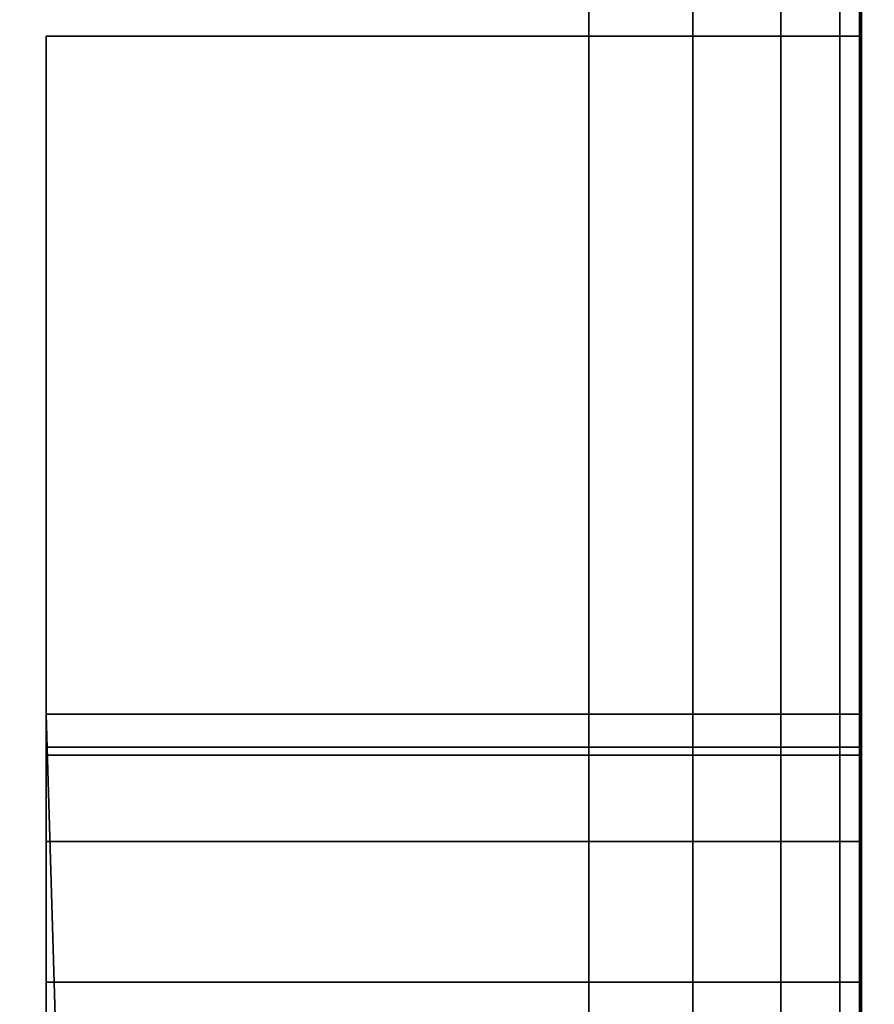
# Model space of a CAD drawing. Header units: millimetres. Extents: x -488 to 6688, y -115 to 115.
# Tile 448 of 656: x 329.1 to 332.25, y -4.42 to -0.79. Entities that reach past the tile are written whole.
import ezdxf

# ---------------------------------------------------------------- set-up
doc = ezdxf.new("R2010")
doc.units = ezdxf.units.MM
doc.layers.add('151', color=7, linetype='Continuous', true_color=0xffffff)

# ---------------------------------------------------------------- blocks, each defined once
blk = doc.blocks.new('UG_SURFACE_001')
at = {"layer": '151', "color": 252, "linetype": 'Continuous', "lineweight": 35}
for points in [[(487.5, -15, 2194.2501), (487.5, 115, 2194.2501), (-487.5, 115, 2194.2501), (-487.5, -15, 2194.2501)], [(-337.5, -15, 2044.25), (-337.5, 115, 2044.25), (337.5, 115, 2044.25), (337.5, -15, 2044.25)]]:
    blk.add_3dface(points, dxfattribs=at)
blk = doc.blocks.new('UG_SURFACE_036')
at = {"layer": '151', "color": 252, "linetype": 'Continuous', "lineweight": 35}
for points in [[(329.2, -0.8492, 1745.41), (332.2, -0.8492, 1745.41), (332.2, -3.3492, 1744.5), (329.2, -3.3492, 1744.5)], [(329.2, -0.8492, 1758.25), (332.2, -0.8492, 1758.25), (332.2, -0.8492, 1745.41), (329.2, -0.8492, 1745.41)], [(329.2, -16.8492, 1758.25), (332.2, -16.8492, 1758.25), (332.2, -0.8492, 1758.25), (329.2, -0.8492, 1758.25)], [(329.2, -0.8492, 1765.25), (332.2, -0.8492, 1765.25), (332.2, -16.8492, 1765.25), (329.2, -16.8492, 1765.25)], [(329.2, -0.8492, 1778.09), (332.2, -0.8492, 1778.09), (332.2, -0.8492, 1765.25), (329.2, -0.8492, 1765.25)], [(329.2, -3.3492, 1779), (332.2, -3.3492, 1779), (332.2, -0.8492, 1778.09), (329.2, -0.8492, 1778.09)], [(329.2, -0.8492, 1778.09), (329.2, -3.3492, 1773), (329.2, -3.471, 1773.6123)], [(329.2, -0.8492, 1765.25), (329.2, -3.8178, 1771.8687), (329.2, -3.471, 1772.3877)], [(329.2, -3.471, 1772.3877), (329.2, -3.3492, 1773), (329.2, -0.8492, 1778.09), (329.2, -0.8492, 1765.25)], [(329.2, -0.8492, 1758.25), (329.2, -0.8492, 1745.41), (329.2, -3.3492, 1750.5), (329.2, -3.471, 1751.1122)], [(329.2, -0.8492, 1745.41), (329.2, -3.8178, 1749.3688), (329.2, -3.471, 1749.8878)], [(329.2, -3.471, 1773.6123), (329.2, -3.8178, 1774.1313), (329.2, -0.8492, 1778.09)], [(329.2, -3.471, 1749.8878), (329.2, -3.3492, 1750.5), (329.2, -0.8492, 1745.41)], [(329.2, -0.8492, 1765.25), (329.2, -4.3368, 1771.5219), (329.2, -3.8178, 1771.8687)], [(329.2, -0.8492, 1758.25), (329.2, -3.8178, 1751.6313), (329.2, -4.3368, 1751.978)], [(329.2, -0.8492, 1745.41), (329.2, -3.3492, 1744.5), (329.2, -4.3368, 1749.022), (329.2, -3.8178, 1749.3688)], [(329.2, -3.8178, 1774.1313), (329.2, -4.3368, 1774.4781), (329.2, -3.3492, 1779), (329.2, -0.8492, 1778.09)], [(329.2, -14.7251, 1771.4002), (329.2, -4.9491, 1771.4002), (329.2, -0.8492, 1765.25), (329.2, -16.8492, 1765.25)], [(329.2, -3.471, 1751.1122), (329.2, -3.8178, 1751.6313), (329.2, -0.8492, 1758.25)], [(329.2, -4.9491, 1771.4002), (329.2, -4.3368, 1771.5219), (329.2, -0.8492, 1765.25)], [(329.2, -16.8492, 1758.25), (329.2, -0.8492, 1758.25), (329.2, -4.3368, 1751.978), (329.2, -4.9491, 1752.0999)], [(332.2, -0.8492, 1745.41), (332.2, -3.3492, 1750.5), (332.2, -3.471, 1749.8878)], [(332.2, -0.8492, 1758.25), (332.2, -3.8178, 1751.6313), (332.2, -3.471, 1751.1122)], [(332.2, -3.471, 1751.1122), (332.2, -3.3492, 1750.5), (332.2, -0.8492, 1745.41), (332.2, -0.8492, 1758.25)], [(332.2, -14.7251, 1752.0999), (332.2, -4.9491, 1752.0999), (332.2, -0.8492, 1758.25), (332.2, -16.8492, 1758.25)], [(332.2, -3.471, 1749.8878), (332.2, -3.8178, 1749.3688), (332.2, -0.8492, 1745.41)], [(332.2, -4.9491, 1752.0999), (332.2, -4.3368, 1751.978), (332.2, -0.8492, 1758.25)], [(332.2, -0.8492, 1758.25), (332.2, -4.3368, 1751.978), (332.2, -3.8178, 1751.6313)], [(332.2, -0.8492, 1765.25), (332.2, -0.8492, 1778.09), (332.2, -3.3492, 1773), (332.2, -3.471, 1772.3877)], [(332.2, -0.8492, 1778.09), (332.2, -3.8178, 1774.1313), (332.2, -3.471, 1773.6123)], [(332.2, -0.8492, 1765.25), (332.2, -3.8178, 1771.8687), (332.2, -4.3368, 1771.5219)], [(332.2, -3.471, 1773.6123), (332.2, -3.3492, 1773), (332.2, -0.8492, 1778.09)], [(332.2, -3.8178, 1749.3688), (332.2, -4.3368, 1749.022), (332.2, -3.3492, 1744.5), (332.2, -0.8492, 1745.41)], [(332.2, -3.471, 1772.3877), (332.2, -3.8178, 1771.8687), (332.2, -0.8492, 1765.25)], [(332.2, -0.8492, 1778.09), (332.2, -3.3492, 1779), (332.2, -4.3368, 1774.4781), (332.2, -3.8178, 1774.1313)], [(332.2, -16.8492, 1765.25), (332.2, -0.8492, 1765.25), (332.2, -4.3368, 1771.5219), (332.2, -4.9491, 1771.4002)], [(329.2, -3.3492, 1744.5), (332.2, -3.3492, 1744.5), (332.2, -27.5008, 1744.5), (329.916, -27.3903, 1744.5)], [(329.916, -27.3903, 1744.5), (329.2, -27.5008, 1744.5), (329.2, -3.3492, 1744.5)], [(329.2, -3.3492, 1779), (329.2, -27.5008, 1779), (329.916, -27.3903, 1779)], [(329.916, -27.3903, 1779), (332.2, -27.5008, 1779), (332.2, -3.3492, 1779), (329.2, -3.3492, 1779)], [(329.2, -14.7251, 1748.9002), (329.2, -4.9491, 1748.9002), (329.2, -3.3492, 1744.5), (329.2, -27.5008, 1744.5)], [(329.2, -4.9491, 1748.9002), (329.2, -4.3368, 1749.022), (329.2, -3.3492, 1744.5)], [(329.2, -4.3368, 1774.4781), (329.2, -4.9491, 1774.5998), (329.2, -3.3492, 1779)], [(329.2, -27.5008, 1779), (329.2, -3.3492, 1779), (329.2, -4.9491, 1774.5998), (329.2, -14.7251, 1774.5998)], [(329.2, -3.3492, 1773), (332.2, -3.3492, 1773), (332.2, -3.471, 1773.6123), (329.2, -3.471, 1773.6123)], [(329.2, -3.471, 1772.3877), (332.2, -3.471, 1772.3877), (332.2, -3.3492, 1773), (329.2, -3.3492, 1773)], [(329.2, -3.3492, 1750.5), (332.2, -3.3492, 1750.5), (332.2, -3.471, 1751.1122), (329.2, -3.471, 1751.1122)], [(329.2, -3.471, 1749.8878), (332.2, -3.471, 1749.8878), (332.2, -3.3492, 1750.5), (329.2, -3.3492, 1750.5)], [(332.2, -14.7251, 1774.5998), (332.2, -4.9491, 1774.5998), (332.2, -3.3492, 1779), (332.2, -27.5008, 1779)], [(332.2, -27.5008, 1744.5), (332.2, -3.3492, 1744.5), (332.2, -4.9491, 1748.9002), (332.2, -14.7251, 1748.9002)], [(332.2, -4.9491, 1774.5998), (332.2, -4.3368, 1774.4781), (332.2, -3.3492, 1779)], [(332.2, -4.3368, 1749.022), (332.2, -4.9491, 1748.9002), (332.2, -3.3492, 1744.5)], [(329.2, -3.471, 1773.6123), (332.2, -3.471, 1773.6123), (332.2, -3.8178, 1774.1313), (329.2, -3.8178, 1774.1313)], [(329.2, -3.8178, 1771.8687), (332.2, -3.8178, 1771.8687), (332.2, -3.471, 1772.3877), (329.2, -3.471, 1772.3877)], [(329.2, -3.471, 1751.1122), (332.2, -3.471, 1751.1122), (332.2, -3.8178, 1751.6313), (329.2, -3.8178, 1751.6313)], [(329.2, -3.8178, 1749.3688), (332.2, -3.8178, 1749.3688), (332.2, -3.471, 1749.8878), (329.2, -3.471, 1749.8878)], [(329.2, -3.8178, 1774.1313), (332.2, -3.8178, 1774.1313), (332.2, -4.3368, 1774.4781), (329.2, -4.3368, 1774.4781)], [(329.2, -4.3368, 1771.5219), (332.2, -4.3368, 1771.5219), (332.2, -3.8178, 1771.8687), (329.2, -3.8178, 1771.8687)], [(329.2, -3.8178, 1751.6313), (332.2, -3.8178, 1751.6313), (332.2, -4.3368, 1751.978), (329.2, -4.3368, 1751.978)], [(329.2, -4.3368, 1749.022), (332.2, -4.3368, 1749.022), (332.2, -3.8178, 1749.3688), (329.2, -3.8178, 1749.3688)], [(329.2, -4.3368, 1774.4781), (332.2, -4.3368, 1774.4781), (332.2, -4.9491, 1774.5998), (329.2, -4.9491, 1774.5998)], [(329.2, -4.9491, 1771.4002), (332.2, -4.9491, 1771.4002), (332.2, -4.3368, 1771.5219), (329.2, -4.3368, 1771.5219)], [(329.2, -4.3368, 1751.978), (332.2, -4.3368, 1751.978), (332.2, -4.9491, 1752.0999), (329.2, -4.9491, 1752.0999)], [(329.2, -4.9491, 1748.9002), (332.2, -4.9491, 1748.9002), (332.2, -4.3368, 1749.022), (329.2, -4.3368, 1749.022)]]:
    blk.add_3dface(points, dxfattribs=at)
blk = doc.blocks.new('UG_SURFACE_040')
at = {"layer": '151', "color": 252, "linetype": 'Continuous', "lineweight": 35}
for points in [[(329.2, -0.8492, 1495.41), (332.2, -0.8492, 1495.41), (332.2, -3.3492, 1494.5), (329.2, -3.3492, 1494.5)], [(329.2, -0.8492, 1508.25), (332.2, -0.8492, 1508.25), (332.2, -0.8492, 1495.41), (329.2, -0.8492, 1495.41)], [(329.2, -16.8492, 1508.25), (332.2, -16.8492, 1508.25), (332.2, -0.8492, 1508.25), (329.2, -0.8492, 1508.25)], [(329.2, -0.8492, 1515.25), (332.2, -0.8492, 1515.25), (332.2, -16.8492, 1515.25), (329.2, -16.8492, 1515.25)], [(329.2, -0.8492, 1528.09), (332.2, -0.8492, 1528.09), (332.2, -0.8492, 1515.25), (329.2, -0.8492, 1515.25)], [(329.2, -3.3492, 1529), (332.2, -3.3492, 1529), (332.2, -0.8492, 1528.09), (329.2, -0.8492, 1528.09)], [(329.2, -0.8492, 1528.09), (329.2, -3.3492, 1523), (329.2, -3.471, 1523.6123)], [(329.2, -0.8492, 1515.25), (329.2, -3.8178, 1521.8687), (329.2, -3.471, 1522.3877)], [(329.2, -3.471, 1522.3877), (329.2, -3.3492, 1523), (329.2, -0.8492, 1528.09), (329.2, -0.8492, 1515.25)], [(329.2, -0.8492, 1508.25), (329.2, -0.8492, 1495.41), (329.2, -3.3492, 1500.5), (329.2, -3.471, 1501.1122)], [(329.2, -0.8492, 1495.41), (329.2, -3.8178, 1499.3688), (329.2, -3.471, 1499.8878)], [(329.2, -3.471, 1523.6123), (329.2, -3.8178, 1524.1313), (329.2, -0.8492, 1528.09)], [(329.2, -3.471, 1499.8878), (329.2, -3.3492, 1500.5), (329.2, -0.8492, 1495.41)], [(329.2, -0.8492, 1515.25), (329.2, -4.3368, 1521.5219), (329.2, -3.8178, 1521.8687)], [(329.2, -0.8492, 1508.25), (329.2, -3.8178, 1501.6313), (329.2, -4.3368, 1501.978)], [(329.2, -0.8492, 1495.41), (329.2, -3.3492, 1494.5), (329.2, -4.3368, 1499.022), (329.2, -3.8178, 1499.3688)], [(329.2, -3.8178, 1524.1313), (329.2, -4.3368, 1524.4781), (329.2, -3.3492, 1529), (329.2, -0.8492, 1528.09)], [(329.2, -14.7251, 1521.4002), (329.2, -4.9491, 1521.4002), (329.2, -0.8492, 1515.25), (329.2, -16.8492, 1515.25)], [(329.2, -3.471, 1501.1122), (329.2, -3.8178, 1501.6313), (329.2, -0.8492, 1508.25)], [(329.2, -4.9491, 1521.4002), (329.2, -4.3368, 1521.5219), (329.2, -0.8492, 1515.25)], [(329.2, -16.8492, 1508.25), (329.2, -0.8492, 1508.25), (329.2, -4.3368, 1501.978), (329.2, -4.9491, 1502.0999)], [(332.2, -0.8492, 1495.41), (332.2, -3.3492, 1500.5), (332.2, -3.471, 1499.8878)], [(332.2, -0.8492, 1508.25), (332.2, -3.8178, 1501.6313), (332.2, -3.471, 1501.1122)], [(332.2, -3.471, 1501.1122), (332.2, -3.3492, 1500.5), (332.2, -0.8492, 1495.41), (332.2, -0.8492, 1508.25)], [(332.2, -14.7251, 1502.0999), (332.2, -4.9491, 1502.0999), (332.2, -0.8492, 1508.25), (332.2, -16.8492, 1508.25)], [(332.2, -3.471, 1499.8878), (332.2, -3.8178, 1499.3688), (332.2, -0.8492, 1495.41)], [(332.2, -4.9491, 1502.0999), (332.2, -4.3368, 1501.978), (332.2, -0.8492, 1508.25)], [(332.2, -0.8492, 1508.25), (332.2, -4.3368, 1501.978), (332.2, -3.8178, 1501.6313)], [(332.2, -0.8492, 1515.25), (332.2, -0.8492, 1528.09), (332.2, -3.3492, 1523), (332.2, -3.471, 1522.3877)], [(332.2, -0.8492, 1528.09), (332.2, -3.8178, 1524.1313), (332.2, -3.471, 1523.6123)], [(332.2, -0.8492, 1515.25), (332.2, -3.8178, 1521.8687), (332.2, -4.3368, 1521.5219)], [(332.2, -3.471, 1523.6123), (332.2, -3.3492, 1523), (332.2, -0.8492, 1528.09)], [(332.2, -3.8178, 1499.3688), (332.2, -4.3368, 1499.022), (332.2, -3.3492, 1494.5), (332.2, -0.8492, 1495.41)], [(332.2, -3.471, 1522.3877), (332.2, -3.8178, 1521.8687), (332.2, -0.8492, 1515.25)], [(332.2, -0.8492, 1528.09), (332.2, -3.3492, 1529), (332.2, -4.3368, 1524.4781), (332.2, -3.8178, 1524.1313)], [(332.2, -16.8492, 1515.25), (332.2, -0.8492, 1515.25), (332.2, -4.3368, 1521.5219), (332.2, -4.9491, 1521.4002)], [(329.2, -3.3492, 1494.5), (332.2, -3.3492, 1494.5), (332.2, -27.5008, 1494.5), (329.916, -27.3903, 1494.5)], [(329.916, -27.3903, 1494.5), (329.2, -27.5008, 1494.5), (329.2, -3.3492, 1494.5)], [(329.2, -3.3492, 1529), (329.2, -27.5008, 1529), (329.916, -27.3903, 1529)], [(329.916, -27.3903, 1529), (332.2, -27.5008, 1529), (332.2, -3.3492, 1529), (329.2, -3.3492, 1529)], [(329.2, -14.7251, 1498.9002), (329.2, -4.9491, 1498.9002), (329.2, -3.3492, 1494.5), (329.2, -27.5008, 1494.5)], [(329.2, -4.9491, 1498.9002), (329.2, -4.3368, 1499.022), (329.2, -3.3492, 1494.5)], [(329.2, -4.3368, 1524.4781), (329.2, -4.9491, 1524.5998), (329.2, -3.3492, 1529)], [(329.2, -27.5008, 1529), (329.2, -3.3492, 1529), (329.2, -4.9491, 1524.5998), (329.2, -14.7251, 1524.5998)], [(329.2, -3.3492, 1523), (332.2, -3.3492, 1523), (332.2, -3.471, 1523.6123), (329.2, -3.471, 1523.6123)], [(329.2, -3.471, 1522.3877), (332.2, -3.471, 1522.3877), (332.2, -3.3492, 1523), (329.2, -3.3492, 1523)], [(329.2, -3.3492, 1500.5), (332.2, -3.3492, 1500.5), (332.2, -3.471, 1501.1122), (329.2, -3.471, 1501.1122)], [(329.2, -3.471, 1499.8878), (332.2, -3.471, 1499.8878), (332.2, -3.3492, 1500.5), (329.2, -3.3492, 1500.5)], [(332.2, -14.7251, 1524.5998), (332.2, -4.9491, 1524.5998), (332.2, -3.3492, 1529), (332.2, -27.5008, 1529)], [(332.2, -27.5008, 1494.5), (332.2, -3.3492, 1494.5), (332.2, -4.9491, 1498.9002), (332.2, -14.7251, 1498.9002)], [(332.2, -4.9491, 1524.5998), (332.2, -4.3368, 1524.4781), (332.2, -3.3492, 1529)], [(332.2, -4.3368, 1499.022), (332.2, -4.9491, 1498.9002), (332.2, -3.3492, 1494.5)], [(329.2, -3.471, 1523.6123), (332.2, -3.471, 1523.6123), (332.2, -3.8178, 1524.1313), (329.2, -3.8178, 1524.1313)], [(329.2, -3.8178, 1521.8687), (332.2, -3.8178, 1521.8687), (332.2, -3.471, 1522.3877), (329.2, -3.471, 1522.3877)], [(329.2, -3.471, 1501.1122), (332.2, -3.471, 1501.1122), (332.2, -3.8178, 1501.6313), (329.2, -3.8178, 1501.6313)], [(329.2, -3.8178, 1499.3688), (332.2, -3.8178, 1499.3688), (332.2, -3.471, 1499.8878), (329.2, -3.471, 1499.8878)], [(329.2, -3.8178, 1524.1313), (332.2, -3.8178, 1524.1313), (332.2, -4.3368, 1524.4781), (329.2, -4.3368, 1524.4781)], [(329.2, -4.3368, 1521.5219), (332.2, -4.3368, 1521.5219), (332.2, -3.8178, 1521.8687), (329.2, -3.8178, 1521.8687)], [(329.2, -3.8178, 1501.6313), (332.2, -3.8178, 1501.6313), (332.2, -4.3368, 1501.978), (329.2, -4.3368, 1501.978)], [(329.2, -4.3368, 1499.022), (332.2, -4.3368, 1499.022), (332.2, -3.8178, 1499.3688), (329.2, -3.8178, 1499.3688)], [(329.2, -4.3368, 1524.4781), (332.2, -4.3368, 1524.4781), (332.2, -4.9491, 1524.5998), (329.2, -4.9491, 1524.5998)], [(329.2, -4.9491, 1521.4002), (332.2, -4.9491, 1521.4002), (332.2, -4.3368, 1521.5219), (329.2, -4.3368, 1521.5219)], [(329.2, -4.3368, 1501.978), (332.2, -4.3368, 1501.978), (332.2, -4.9491, 1502.0999), (329.2, -4.9491, 1502.0999)], [(329.2, -4.9491, 1498.9002), (332.2, -4.9491, 1498.9002), (332.2, -4.3368, 1499.022), (329.2, -4.3368, 1499.022)]]:
    blk.add_3dface(points, dxfattribs=at)
blk = doc.blocks.new('UG_SURFACE_043')
at = {"layer": '151', "color": 252, "linetype": 'Continuous', "lineweight": 35}
for points in [[(329.2, -0.8492, 310.41), (332.2, -0.8492, 310.41), (332.2, -3.3492, 309.5), (329.2, -3.3492, 309.5)], [(329.2, -0.8492, 323.25), (332.2, -0.8492, 323.25), (332.2, -0.8492, 310.41), (329.2, -0.8492, 310.41)], [(329.2, -16.8492, 323.25), (332.2, -16.8492, 323.25), (332.2, -0.8492, 323.25), (329.2, -0.8492, 323.25)], [(329.2, -0.8492, 330.25), (332.2, -0.8492, 330.25), (332.2, -16.8492, 330.25), (329.2, -16.8492, 330.25)], [(329.2, -0.8492, 343.09), (332.2, -0.8492, 343.09), (332.2, -0.8492, 330.25), (329.2, -0.8492, 330.25)], [(329.2, -3.3492, 344), (332.2, -3.3492, 344), (332.2, -0.8492, 343.09), (329.2, -0.8492, 343.09)], [(329.2, -0.8492, 323.25), (329.2, -0.8492, 310.41), (329.2, -3.3492, 315.5), (329.2, -3.471, 316.1122)], [(329.2, -0.8492, 310.41), (329.2, -3.8178, 314.3688), (329.2, -3.471, 314.8878)], [(329.2, -0.8492, 343.09), (329.2, -3.3492, 338), (329.2, -3.471, 338.6122)], [(329.2, -0.8492, 330.25), (329.2, -3.8178, 336.8688), (329.2, -3.471, 337.3878)], [(329.2, -14.7251, 336.4002), (329.2, -4.9491, 336.4002), (329.2, -0.8492, 330.25), (329.2, -16.8492, 330.25)], [(329.2, -3.471, 314.8878), (329.2, -3.3492, 315.5), (329.2, -0.8492, 310.41)], [(329.2, -3.3492, 344), (329.2, -0.8492, 343.09), (329.2, -3.8178, 339.1312), (329.2, -4.3368, 339.478)], [(329.2, -3.471, 337.3878), (329.2, -3.3492, 338), (329.2, -0.8492, 343.09), (329.2, -0.8492, 330.25)], [(329.2, -4.9491, 336.4002), (329.2, -4.3368, 336.522), (329.2, -0.8492, 330.25)], [(329.2, -0.8492, 323.25), (329.2, -3.8178, 316.6312), (329.2, -4.3368, 316.978)], [(329.2, -4.3368, 314.022), (329.2, -3.8178, 314.3688), (329.2, -0.8492, 310.41), (329.2, -3.3492, 309.5)], [(329.2, -3.471, 338.6122), (329.2, -3.8178, 339.1312), (329.2, -0.8492, 343.09)], [(329.2, -3.471, 316.1122), (329.2, -3.8178, 316.6312), (329.2, -0.8492, 323.25)], [(329.2, -4.3368, 336.522), (329.2, -3.8178, 336.8688), (329.2, -0.8492, 330.25)], [(329.2, -16.8492, 323.25), (329.2, -0.8492, 323.25), (329.2, -4.3368, 316.978), (329.2, -4.9491, 317.0998)], [(332.2, -0.8492, 310.41), (332.2, -3.3492, 315.5), (332.2, -3.471, 314.8878)], [(332.2, -0.8492, 323.25), (332.2, -3.8178, 316.6312), (332.2, -3.471, 316.1122)], [(332.2, -14.7251, 317.0998), (332.2, -4.9491, 317.0998), (332.2, -0.8492, 323.25), (332.2, -16.8492, 323.25)], [(332.2, -3.3492, 309.5), (332.2, -0.8492, 310.41), (332.2, -3.8178, 314.3688), (332.2, -4.3368, 314.022)], [(332.2, -3.471, 316.1122), (332.2, -3.3492, 315.5), (332.2, -0.8492, 310.41), (332.2, -0.8492, 323.25)], [(332.2, -4.9491, 317.0998), (332.2, -4.3368, 316.978), (332.2, -0.8492, 323.25)], [(332.2, -0.8492, 330.25), (332.2, -0.8492, 343.09), (332.2, -3.3492, 338), (332.2, -3.471, 337.3878)], [(332.2, -0.8492, 343.09), (332.2, -3.8178, 339.1312), (332.2, -3.471, 338.6122)], [(332.2, -3.471, 314.8878), (332.2, -3.8178, 314.3688), (332.2, -0.8492, 310.41)], [(332.2, -0.8492, 330.25), (332.2, -3.8178, 336.8688), (332.2, -4.3368, 336.522)], [(332.2, -3.471, 338.6122), (332.2, -3.3492, 338), (332.2, -0.8492, 343.09)], [(332.2, -4.3368, 316.978), (332.2, -3.8178, 316.6312), (332.2, -0.8492, 323.25)], [(332.2, -3.471, 337.3878), (332.2, -3.8178, 336.8688), (332.2, -0.8492, 330.25)], [(332.2, -4.3368, 339.478), (332.2, -3.8178, 339.1312), (332.2, -0.8492, 343.09), (332.2, -3.3492, 344)], [(332.2, -16.8492, 330.25), (332.2, -0.8492, 330.25), (332.2, -4.3368, 336.522), (332.2, -4.9491, 336.4002)], [(329.2, -3.3492, 309.5), (332.2, -3.3492, 309.5), (332.2, -27.5008, 309.5), (329.916, -27.3903, 309.5)], [(329.916, -27.3903, 309.5), (329.2, -27.5008, 309.5), (329.2, -3.3492, 309.5)], [(329.2, -3.3492, 344), (329.2, -27.5008, 344), (329.916, -27.3903, 344)], [(329.916, -27.3903, 344), (332.2, -27.5008, 344), (332.2, -3.3492, 344), (329.2, -3.3492, 344)], [(329.2, -14.7251, 313.9002), (329.2, -4.9491, 313.9002), (329.2, -3.3492, 309.5), (329.2, -27.5008, 309.5)], [(329.2, -4.9491, 313.9002), (329.2, -4.3368, 314.022), (329.2, -3.3492, 309.5)], [(329.2, -27.5008, 344), (329.2, -3.3492, 344), (329.2, -4.9491, 339.5998), (329.2, -14.7251, 339.5998)], [(329.2, -4.3368, 339.478), (329.2, -4.9491, 339.5998), (329.2, -3.3492, 344)], [(329.2, -3.3492, 338), (332.2, -3.3492, 338), (332.2, -3.471, 338.6122), (329.2, -3.471, 338.6122)], [(329.2, -3.471, 337.3878), (332.2, -3.471, 337.3878), (332.2, -3.3492, 338), (329.2, -3.3492, 338)], [(329.2, -3.3492, 315.5), (332.2, -3.3492, 315.5), (332.2, -3.471, 316.1122), (329.2, -3.471, 316.1122)], [(329.2, -3.471, 314.8878), (332.2, -3.471, 314.8878), (332.2, -3.3492, 315.5), (329.2, -3.3492, 315.5)], [(332.2, -14.7251, 339.5998), (332.2, -4.9491, 339.5998), (332.2, -3.3492, 344), (332.2, -27.5008, 344)], [(332.2, -4.9491, 339.5998), (332.2, -4.3368, 339.478), (332.2, -3.3492, 344)], [(332.2, -27.5008, 309.5), (332.2, -3.3492, 309.5), (332.2, -4.9491, 313.9002), (332.2, -14.7251, 313.9002)], [(332.2, -4.3368, 314.022), (332.2, -4.9491, 313.9002), (332.2, -3.3492, 309.5)], [(329.2, -3.471, 338.6122), (332.2, -3.471, 338.6122), (332.2, -3.8178, 339.1312), (329.2, -3.8178, 339.1312)], [(329.2, -3.8178, 336.8688), (332.2, -3.8178, 336.8688), (332.2, -3.471, 337.3878), (329.2, -3.471, 337.3878)], [(329.2, -3.471, 316.1122), (332.2, -3.471, 316.1122), (332.2, -3.8178, 316.6312), (329.2, -3.8178, 316.6312)], [(329.2, -3.8178, 314.3688), (332.2, -3.8178, 314.3688), (332.2, -3.471, 314.8878), (329.2, -3.471, 314.8878)], [(329.2, -3.8178, 339.1312), (332.2, -3.8178, 339.1312), (332.2, -4.3368, 339.478), (329.2, -4.3368, 339.478)], [(329.2, -4.3368, 336.522), (332.2, -4.3368, 336.522), (332.2, -3.8178, 336.8688), (329.2, -3.8178, 336.8688)], [(329.2, -3.8178, 316.6312), (332.2, -3.8178, 316.6312), (332.2, -4.3368, 316.978), (329.2, -4.3368, 316.978)], [(329.2, -4.3368, 314.022), (332.2, -4.3368, 314.022), (332.2, -3.8178, 314.3688), (329.2, -3.8178, 314.3688)], [(329.2, -4.3368, 339.478), (332.2, -4.3368, 339.478), (332.2, -4.9491, 339.5998), (329.2, -4.9491, 339.5998)], [(329.2, -4.9491, 336.4002), (332.2, -4.9491, 336.4002), (332.2, -4.3368, 336.522), (329.2, -4.3368, 336.522)], [(329.2, -4.3368, 316.978), (332.2, -4.3368, 316.978), (332.2, -4.9491, 317.0998), (329.2, -4.9491, 317.0998)], [(329.2, -4.9491, 313.9002), (332.2, -4.9491, 313.9002), (332.2, -4.3368, 314.022), (329.2, -4.3368, 314.022)]]:
    blk.add_3dface(points, dxfattribs=at)
blk = doc.blocks.new('UG_SURFACE_055')
at = {"layer": '151', "color": 18, "linetype": 'Continuous', "lineweight": 70}
for points in [[(314.2, -20.5, 1494.2501), (314.2, 1.5, 1494.2501), (332.2, 1.5, 1494.2501), (332.2, -23.5, 1494.2501)], [(332.2, -23.5, 1529.25), (332.2, 1.5, 1529.25), (314.2, 1.5, 1529.25), (314.2, -20.5, 1529.25)], [(332.2, 1.5, 1529.25), (332.2, -23.5, 1529.25), (332.2, -23.5, 1494.2501), (332.2, 1.5, 1494.2501)]]:
    blk.add_3dface(points, dxfattribs=at)
blk = doc.blocks.new('UG_SURFACE_056')
at = {"layer": '151', "color": 252, "linetype": 'Continuous', "lineweight": 35}
for points in [[(332.2, 1, 1495.75), (332.2, -9.2706, 1509.7426), (332.2, -8.6468, 1510.8229)], [(332.2, 1, 1495.75), (332.2, 0.5, 1495.75), (332.2, -10.2798, 1509.0094), (332.2, -9.2706, 1509.7426)], [(332.2, -8.6468, 1510.8229), (332.2, 0.5, 1527.75), (332.2, 1, 1527.75), (332.2, 1, 1495.75)], [(317.2, -19.5, 1529.25), (317.2, 0.5, 1529.25), (331.2, 0.5, 1529.25), (331.2, -23.5, 1529.25)], [(331.2, -23.5, 1531.25), (331.2, 0.5, 1531.25), (317.2, 0.5, 1531.25), (317.2, -19.5, 1531.25)], [(317.2, -19.5, 1492.25), (317.2, 0.5, 1492.25), (331.2, 0.5, 1492.25), (331.2, -23.5, 1492.25)], [(331.2, -23.5, 1494.2501), (331.2, 0.5, 1494.2501), (317.2, 0.5, 1494.2501), (317.2, -19.5, 1494.2501)], [(331.5827, 0.5, 1529.1739), (331.5827, -23.5, 1529.1739), (331.2, -23.5, 1529.25), (331.2, 0.5, 1529.25)], [(331.2, 0.5, 1494.2501), (331.2, -23.5, 1494.2501), (331.5827, -23.5, 1494.3261), (331.5827, 0.5, 1494.3261)], [(331.2, 0.5, 1531.25), (331.2, -23.5, 1531.25), (332.348, -23.5, 1531.0216), (332.348, 0.5, 1531.0216)], [(332.348, 0.5, 1492.4784), (332.348, -23.5, 1492.4784), (331.2, -23.5, 1492.25), (331.2, 0.5, 1492.25)], [(331.9071, 0.5, 1528.9571), (331.9071, -23.5, 1528.9571), (331.5827, -23.5, 1529.1739), (331.5827, 0.5, 1529.1739)], [(331.5827, 0.5, 1494.3261), (331.5827, -23.5, 1494.3261), (331.9071, -23.5, 1494.5428), (331.9071, 0.5, 1494.5428)], [(332.1239, 0.5, 1528.6326), (332.1239, -23.5, 1528.6326), (331.9071, -23.5, 1528.9571), (331.9071, 0.5, 1528.9571)], [(331.9071, 0.5, 1494.5428), (331.9071, -23.5, 1494.5428), (332.1239, -23.5, 1494.8673), (332.1239, 0.5, 1494.8673)], [(332.2, 0.5, 1528.25), (332.2, -23.5, 1528.25), (332.1239, -23.5, 1528.6326), (332.1239, 0.5, 1528.6326)], [(332.1239, 0.5, 1494.8673), (332.1239, -23.5, 1494.8673), (332.2, -23.5, 1495.25), (332.2, 0.5, 1495.25)], [(332.2, -23.5, 1528.25), (332.2, 0.5, 1528.25), (332.2, -10.8763, 1514.6844), (332.2, -12.1237, 1514.6844)], [(332.2, 0.5, 1495.75), (332.2, -12.7202, 1509.0094), (332.2, -11.5, 1508.75)], [(332.2, -11.5, 1508.75), (332.2, -10.2798, 1509.0094), (332.2, 0.5, 1495.75)], [(332.2, 0.5, 1528.25), (332.2, 0.5, 1527.75), (332.2, -8.9019, 1513.25), (332.2, -9.7366, 1514.1771)], [(332.2, 0.5, 1527.75), (332.2, -8.6468, 1510.8229), (332.2, -8.5164, 1512.0636)], [(332.2, -8.5164, 1512.0636), (332.2, -8.9019, 1513.25), (332.2, 0.5, 1527.75)], [(332.2, -9.7366, 1514.1771), (332.2, -10.8763, 1514.6844), (332.2, 0.5, 1528.25)], [(332.2, -12.7202, 1509.0094), (332.2, 0.5, 1495.75), (332.2, 0.5, 1495.25), (332.2, -23.5, 1495.25)]]:
    blk.add_3dface(points, dxfattribs=at)
blk = doc.blocks.new('UG_SURFACE_057')
at = {"layer": '151', "color": 252, "linetype": 'Continuous', "lineweight": 35}
for points in [[(329.2, -3.5, 1494.5), (329.2, -25, 1494.5), (329.2, -25, 1529), (329.2, -3.5, 1529)], [(332.2, -3.5, 1494.5), (332.2, -25, 1494.5), (329.2, -25, 1494.5), (329.2, -3.5, 1494.5)], [(329.2, -3.5, 1529), (329.2, -25, 1529), (332.2, -25, 1529), (332.2, -3.5, 1529)], [(329.2, -3.5, 1529), (332.2, -3.5, 1529), (332.2, -3.5, 1494.5), (329.2, -3.5, 1494.5)], [(332.2, -3.5, 1529), (332.2, -25, 1529), (332.2, -25, 1494.5), (332.2, -3.5, 1494.5)]]:
    blk.add_3dface(points, dxfattribs=at)
blk = doc.blocks.new('UG_SURFACE_058')
at = {"layer": '151', "color": 18, "linetype": 'Continuous', "lineweight": 70}
for points in [[(314.2, -20.5, 309.25), (314.2, 1.5, 309.25), (332.2, 1.5, 309.25), (332.2, -23.5, 309.25)], [(332.2, -23.5, 344.25), (332.2, 1.5, 344.25), (314.2, 1.5, 344.25), (314.2, -20.5, 344.25)], [(332.2, 1.5, 344.25), (332.2, -23.5, 344.25), (332.2, -23.5, 309.25), (332.2, 1.5, 309.25)]]:
    blk.add_3dface(points, dxfattribs=at)
blk = doc.blocks.new('UG_SURFACE_059')
at = {"layer": '151', "color": 252, "linetype": 'Continuous', "lineweight": 35}
for points in [[(332.2, 1, 310.75), (332.2, -9.2706, 324.7426), (332.2, -8.6468, 325.8229)], [(332.2, 1, 310.75), (332.2, 0.5, 310.75), (332.2, -10.2798, 324.0094), (332.2, -9.2706, 324.7426)], [(332.2, -8.6468, 325.8229), (332.2, 0.5, 342.75), (332.2, 1, 342.75), (332.2, 1, 310.75)], [(317.2, -19.5, 344.25), (317.2, 0.5, 344.25), (331.2, 0.5, 344.25), (331.2, -23.5, 344.25)], [(331.2, -23.5, 346.25), (331.2, 0.5, 346.25), (317.2, 0.5, 346.25), (317.2, -19.5, 346.25)], [(317.2, -19.5, 307.25), (317.2, 0.5, 307.25), (331.2, 0.5, 307.25), (331.2, -23.5, 307.25)], [(331.2, -23.5, 309.25), (331.2, 0.5, 309.25), (317.2, 0.5, 309.25), (317.2, -19.5, 309.25)], [(331.5827, 0.5, 344.1739), (331.5827, -23.5, 344.1739), (331.2, -23.5, 344.25), (331.2, 0.5, 344.25)], [(331.2, 0.5, 309.25), (331.2, -23.5, 309.25), (331.5827, -23.5, 309.3261), (331.5827, 0.5, 309.3261)], [(331.2, 0.5, 346.25), (331.2, -23.5, 346.25), (332.348, -23.5, 346.0217), (332.348, 0.5, 346.0217)], [(332.348, 0.5, 307.4784), (332.348, -23.5, 307.4784), (331.2, -23.5, 307.25), (331.2, 0.5, 307.25)], [(331.9071, 0.5, 343.9571), (331.9071, -23.5, 343.9571), (331.5827, -23.5, 344.1739), (331.5827, 0.5, 344.1739)], [(331.5827, 0.5, 309.3261), (331.5827, -23.5, 309.3261), (331.9071, -23.5, 309.5429), (331.9071, 0.5, 309.5429)], [(332.1239, 0.5, 343.6327), (332.1239, -23.5, 343.6327), (331.9071, -23.5, 343.9571), (331.9071, 0.5, 343.9571)], [(331.9071, 0.5, 309.5429), (331.9071, -23.5, 309.5429), (332.1239, -23.5, 309.8673), (332.1239, 0.5, 309.8673)], [(332.2, 0.5, 343.25), (332.2, -23.5, 343.25), (332.1239, -23.5, 343.6327), (332.1239, 0.5, 343.6327)], [(332.1239, 0.5, 309.8673), (332.1239, -23.5, 309.8673), (332.2, -23.5, 310.25), (332.2, 0.5, 310.25)], [(332.2, -23.5, 343.25), (332.2, 0.5, 343.25), (332.2, -10.8763, 329.6844), (332.2, -12.1237, 329.6844)], [(332.2, 0.5, 310.75), (332.2, -12.7202, 324.0094), (332.2, -11.5, 323.75)], [(332.2, 0.5, 342.75), (332.2, -8.5164, 327.0636), (332.2, -8.9019, 328.25)], [(332.2, -11.5, 323.75), (332.2, -10.2798, 324.0094), (332.2, 0.5, 310.75)], [(332.2, 0.5, 342.75), (332.2, -8.6468, 325.8229), (332.2, -8.5164, 327.0636)], [(332.2, -8.9019, 328.25), (332.2, -9.7366, 329.1771), (332.2, 0.5, 343.25), (332.2, 0.5, 342.75)], [(332.2, -9.7366, 329.1771), (332.2, -10.8763, 329.6844), (332.2, 0.5, 343.25)], [(332.2, -12.7202, 324.0094), (332.2, 0.5, 310.75), (332.2, 0.5, 310.25), (332.2, -23.5, 310.25)]]:
    blk.add_3dface(points, dxfattribs=at)
blk = doc.blocks.new('UG_SURFACE_060')
at = {"layer": '151', "color": 252, "linetype": 'Continuous', "lineweight": 35}
for points in [[(329.2, -3.5, 309.5), (329.2, -25, 309.5), (329.2, -25, 344), (329.2, -3.5, 344)], [(332.2, -3.5, 309.5), (332.2, -25, 309.5), (329.2, -25, 309.5), (329.2, -3.5, 309.5)], [(329.2, -3.5, 344), (329.2, -25, 344), (332.2, -25, 344), (332.2, -3.5, 344)], [(329.2, -3.5, 344), (332.2, -3.5, 344), (332.2, -3.5, 309.5), (329.2, -3.5, 309.5)], [(332.2, -3.5, 344), (332.2, -25, 344), (332.2, -25, 309.5), (332.2, -3.5, 309.5)]]:
    blk.add_3dface(points, dxfattribs=at)
blk = doc.blocks.new('UG_SURFACE_067')
at = {"layer": '151', "color": 18, "linetype": 'Continuous', "lineweight": 70}
for points in [[(314.2, -20.5, 1744.2501), (314.2, 1.5, 1744.2501), (332.2, 1.5, 1744.2501), (332.2, -23.5, 1744.2501)], [(332.2, -23.5, 1779.25), (332.2, 1.5, 1779.25), (314.2, 1.5, 1779.25), (314.2, -20.5, 1779.25)], [(332.2, 1.5, 1779.25), (332.2, -23.5, 1779.25), (332.2, -23.5, 1744.2501), (332.2, 1.5, 1744.2501)]]:
    blk.add_3dface(points, dxfattribs=at)
blk = doc.blocks.new('UG_SURFACE_068')
at = {"layer": '151', "color": 252, "linetype": 'Continuous', "lineweight": 35}
for points in [[(332.2, 1, 1745.75), (332.2, -9.2706, 1759.7426), (332.2, -8.6468, 1760.8229)], [(332.2, 1, 1745.75), (332.2, 0.5, 1745.75), (332.2, -10.2798, 1759.0094), (332.2, -9.2706, 1759.7426)], [(332.2, -8.6468, 1760.8229), (332.2, 0.5, 1777.75), (332.2, 1, 1777.75), (332.2, 1, 1745.75)], [(317.2, -19.5, 1779.25), (317.2, 0.5, 1779.25), (331.2, 0.5, 1779.25), (331.2, -23.5, 1779.25)], [(331.2, -23.5, 1781.25), (331.2, 0.5, 1781.25), (317.2, 0.5, 1781.25), (317.2, -19.5, 1781.25)], [(317.2, -19.5, 1742.25), (317.2, 0.5, 1742.25), (331.2, 0.5, 1742.25), (331.2, -23.5, 1742.25)], [(331.2, -23.5, 1744.2501), (331.2, 0.5, 1744.2501), (317.2, 0.5, 1744.2501), (317.2, -19.5, 1744.2501)], [(331.5827, 0.5, 1779.1739), (331.5827, -23.5, 1779.1739), (331.2, -23.5, 1779.25), (331.2, 0.5, 1779.25)], [(331.2, 0.5, 1744.2501), (331.2, -23.5, 1744.2501), (331.5827, -23.5, 1744.3261), (331.5827, 0.5, 1744.3261)], [(331.2, 0.5, 1781.25), (331.2, -23.5, 1781.25), (332.348, -23.5, 1781.0216), (332.348, 0.5, 1781.0216)], [(332.348, 0.5, 1742.4784), (332.348, -23.5, 1742.4784), (331.2, -23.5, 1742.25), (331.2, 0.5, 1742.25)], [(331.9071, 0.5, 1778.9571), (331.9071, -23.5, 1778.9571), (331.5827, -23.5, 1779.1739), (331.5827, 0.5, 1779.1739)], [(331.5827, 0.5, 1744.3261), (331.5827, -23.5, 1744.3261), (331.9071, -23.5, 1744.5428), (331.9071, 0.5, 1744.5428)], [(332.1239, 0.5, 1778.6326), (332.1239, -23.5, 1778.6326), (331.9071, -23.5, 1778.9571), (331.9071, 0.5, 1778.9571)], [(331.9071, 0.5, 1744.5428), (331.9071, -23.5, 1744.5428), (332.1239, -23.5, 1744.8673), (332.1239, 0.5, 1744.8673)], [(332.2, 0.5, 1778.25), (332.2, -23.5, 1778.25), (332.1239, -23.5, 1778.6326), (332.1239, 0.5, 1778.6326)], [(332.1239, 0.5, 1744.8673), (332.1239, -23.5, 1744.8673), (332.2, -23.5, 1745.25), (332.2, 0.5, 1745.25)], [(332.2, -23.5, 1778.25), (332.2, 0.5, 1778.25), (332.2, -10.8763, 1764.6844), (332.2, -12.1237, 1764.6844)], [(332.2, 0.5, 1745.75), (332.2, -12.7202, 1759.0094), (332.2, -11.5, 1758.75)], [(332.2, -11.5, 1758.75), (332.2, -10.2798, 1759.0094), (332.2, 0.5, 1745.75)], [(332.2, 0.5, 1778.25), (332.2, 0.5, 1777.75), (332.2, -8.9019, 1763.25), (332.2, -9.7366, 1764.1771)], [(332.2, 0.5, 1777.75), (332.2, -8.6468, 1760.8229), (332.2, -8.5164, 1762.0636)], [(332.2, -8.5164, 1762.0636), (332.2, -8.9019, 1763.25), (332.2, 0.5, 1777.75)], [(332.2, -9.7366, 1764.1771), (332.2, -10.8763, 1764.6844), (332.2, 0.5, 1778.25)], [(332.2, -12.7202, 1759.0094), (332.2, 0.5, 1745.75), (332.2, 0.5, 1745.25), (332.2, -23.5, 1745.25)]]:
    blk.add_3dface(points, dxfattribs=at)
blk = doc.blocks.new('UG_SURFACE_069')
at = {"layer": '151', "color": 252, "linetype": 'Continuous', "lineweight": 35}
for points in [[(329.2, -3.5, 1744.5), (329.2, -25, 1744.5), (329.2, -25, 1779), (329.2, -3.5, 1779)], [(332.2, -3.5, 1744.5), (332.2, -25, 1744.5), (329.2, -25, 1744.5), (329.2, -3.5, 1744.5)], [(329.2, -3.5, 1779), (329.2, -25, 1779), (332.2, -25, 1779), (332.2, -3.5, 1779)], [(329.2, -3.5, 1779), (332.2, -3.5, 1779), (332.2, -3.5, 1744.5), (329.2, -3.5, 1744.5)], [(332.2, -3.5, 1779), (332.2, -25, 1779), (332.2, -25, 1744.5), (332.2, -3.5, 1744.5)]]:
    blk.add_3dface(points, dxfattribs=at)

msp = doc.modelspace()

# ---------------------------------------------------------------- linework, layer by layer
at = {"layer": '151', "color": 251, "linetype": 'Continuous', "lineweight": -3, "true_color": 0x636466}
for p, q in [((332.2, -23.5, 1494.25), (332.2, 1.5, 1494.25)), ((332.2, -23.5, 1529.25), (332.2, 1.5, 1529.25)), ((332.2, -23.5, 309.25), (332.2, 1.5, 309.25)), ((332.2, -23.5, 344.25), (332.2, 1.5, 344.25)), ((332.2, -23.5, 1779.25), (332.2, 1.5, 1779.25)), ((332.2, -23.5, 1744.25), (332.2, 1.5, 1744.25)), ((331.2, -23.5, 1531.25), (331.2, 0.5, 1531.25)), ((331.2, -23.5, 1529.25), (331.2, 0.5, 1529.25)), ((331.2, -23.5, 1492.25), (331.2, 0.5, 1492.25)), ((331.2, -23.5, 1494.25), (331.2, 0.5, 1494.25)), ((331.2, -23.5, 344.25), (331.2, 0.5, 344.25)), ((331.2, -23.5, 307.25), (331.2, 0.5, 307.25)), ((331.2, -23.5, 309.25), (331.2, 0.5, 309.25)), ((331.2, -23.5, 346.25), (331.2, 0.5, 346.25)), ((331.2, -23.5, 1742.25), (331.2, 0.5, 1742.25)), ((331.2, -23.5, 1781.25), (331.2, 0.5, 1781.25)), ((331.2, -23.5, 1744.25), (331.2, 0.5, 1744.25)), ((331.2, -23.5, 1779.25), (331.2, 0.5, 1779.25)), ((332.2, -23.5, 1528.25), (332.2, 0.5, 1528.25)), ((332.2, -23.5, 1495.25), (332.2, 0.5, 1495.25)), ((332.2, -23.5, 310.25), (332.2, 0.5, 310.25)), ((332.2, -23.5, 343.25), (332.2, 0.5, 343.25)), ((332.2, -23.5, 1745.25), (332.2, 0.5, 1745.25)), ((332.2, -23.5, 1778.25), (332.2, 0.5, 1778.25)), ((329.2, -0.8492, 1758.25), (329.2, -16.8492, 1758.25)), ((329.2, -0.8492, 1745.41), (329.2, -0.8492, 1758.25)), ((332.2, -0.8492, 1765.25), (329.2, -0.8492, 1765.25)), ((329.2, -3.3492, 1744.5), (329.2, -0.8492, 1745.41)), ((329.2, -0.8492, 1778.09), (329.2, -3.3492, 1779)), ((332.2, -0.8492, 1778.09), (329.2, -0.8492, 1778.09)), ((329.2, -0.8492, 1765.25), (329.2, -0.8492, 1778.09)), ((332.2, -0.8492, 1745.41), (329.2, -0.8492, 1745.41)), ((329.2, -16.8492, 1765.25), (329.2, -0.8492, 1765.25)), ((332.2, -0.8492, 1758.25), (329.2, -0.8492, 1758.25)), ((329.2, -0.8492, 1528.09), (329.2, -3.3492, 1529)), ((329.2, -0.8492, 1515.25), (329.2, -0.8492, 1528.09)), ((332.2, -0.8492, 1495.41), (329.2, -0.8492, 1495.41)), ((329.2, -16.8492, 1515.25), (329.2, -0.8492, 1515.25)), ((329.2, -0.8492, 1508.25), (329.2, -16.8492, 1508.25)), ((329.2, -0.8492, 1495.41), (329.2, -0.8492, 1508.25)), ((332.2, -0.8492, 1508.25), (329.2, -0.8492, 1508.25)), ((332.2, -0.8492, 1515.25), (329.2, -0.8492, 1515.25)), ((329.2, -3.3492, 1494.5), (329.2, -0.8492, 1495.41)), ((332.2, -0.8492, 1528.09), (329.2, -0.8492, 1528.09)), ((329.2, -0.8492, 323.25), (329.2, -16.8492, 323.25)), ((332.2, -0.8492, 310.41), (329.2, -0.8492, 310.41)), ((329.2, -0.8492, 310.41), (329.2, -0.8492, 323.25)), ((329.2, -3.3492, 309.5), (329.2, -0.8492, 310.41)), ((332.2, -0.8492, 343.09), (329.2, -0.8492, 343.09)), ((329.2, -0.8492, 343.09), (329.2, -3.3492, 344)), ((332.2, -0.8492, 330.25), (329.2, -0.8492, 330.25)), ((329.2, -0.8492, 330.25), (329.2, -0.8492, 343.09)), ((329.2, -16.8492, 330.25), (329.2, -0.8492, 330.25)), ((332.2, -0.8492, 323.25), (329.2, -0.8492, 323.25)), ((332.2, -0.8492, 1745.41), (329.2, -0.8492, 1745.41)), ((332.2, -0.8492, 1515.25), (329.2, -0.8492, 1515.25)), ((329.2, -0.8492, 330.25), (329.2, -0.8492, 343.09)), ((332.2, -16.8492, 1765.25), (332.2, -0.8492, 1765.25)), ((332.2, -0.8492, 1765.25), (332.2, -0.8492, 1778.09)), ((332.2, -0.8492, 1758.25), (332.2, -16.8492, 1758.25)), ((332.2, -0.8492, 1745.41), (332.2, -0.8492, 1758.25)), ((332.2, -3.3492, 1744.5), (332.2, -0.8492, 1745.41)), ((332.2, -0.8492, 1778.09), (332.2, -3.3492, 1779)), ((332.2, -0.8492, 1508.25), (332.2, -16.8492, 1508.25)), ((332.2, -0.8492, 1495.41), (332.2, -0.8492, 1508.25)), ((332.2, -16.8492, 1515.25), (332.2, -0.8492, 1515.25)), ((332.2, -3.3492, 1494.5), (332.2, -0.8492, 1495.41)), ((332.2, -0.8492, 1528.09), (332.2, -3.3492, 1529)), ((332.2, -0.8492, 1515.25), (332.2, -0.8492, 1528.09)), ((332.2, -0.8492, 323.25), (332.2, -16.8492, 323.25)), ((332.2, -0.8492, 310.41), (332.2, -0.8492, 323.25)), ((332.2, -0.8492, 330.25), (332.2, -0.8492, 343.09)), ((332.2, -3.3492, 309.5), (332.2, -0.8492, 310.41)), ((332.2, -0.8492, 343.09), (332.2, -3.3492, 344)), ((332.2, -16.8492, 330.25), (332.2, -0.8492, 330.25)), ((329.2, -27.5008, 1744.5), (329.2, -3.3492, 1744.5)), ((332.2, -3.3492, 1779), (329.2, -3.3492, 1779)), ((332.2, -3.3492, 1744.5), (329.2, -3.3492, 1744.5)), ((329.2, -3.3492, 1779), (329.2, -27.5008, 1779)), ((329.2, -27.5008, 1494.5), (329.2, -3.3492, 1494.5)), ((332.2, -3.3492, 1529), (329.2, -3.3492, 1529)), ((332.2, -3.3492, 1494.5), (329.2, -3.3492, 1494.5)), ((329.2, -3.3492, 1529), (329.2, -27.5008, 1529)), ((329.2, -27.5008, 309.5), (329.2, -3.3492, 309.5)), ((332.2, -3.3492, 344), (329.2, -3.3492, 344)), ((332.2, -3.3492, 309.5), (329.2, -3.3492, 309.5)), ((329.2, -3.3492, 344), (329.2, -27.5008, 344)), ((332.2, -3.3492, 1779), (332.2, -27.5008, 1779)), ((332.2, -27.5008, 1744.5), (332.2, -3.3492, 1744.5)), ((332.2, -3.3492, 1529), (332.2, -27.5008, 1529)), ((332.2, -27.5008, 1494.5), (332.2, -3.3492, 1494.5)), ((332.2, -3.3492, 344), (332.2, -27.5008, 344)), ((332.2, -27.5008, 309.5), (332.2, -3.3492, 309.5)), ((329.2, -25, 1529), (329.2, -3.5, 1529)), ((329.2, -3.5, 1494.5), (332.2, -3.5, 1494.5)), ((332.2, -3.5, 1529), (329.2, -3.5, 1529)), ((329.2, -25, 1494.5), (329.2, -3.5, 1494.5)), ((329.2, -3.5, 1529), (329.2, -3.5, 1494.5)), ((329.2, -25, 309.5), (329.2, -3.5, 309.5)), ((329.2, -3.5, 344), (329.2, -3.5, 309.5)), ((329.2, -25, 344), (329.2, -3.5, 344)), ((329.2, -3.5, 309.5), (332.2, -3.5, 309.5)), ((332.2, -3.5, 344), (329.2, -3.5, 344)), ((329.2, -3.5, 1779), (329.2, -3.5, 1744.5)), ((329.2, -25, 1779), (329.2, -3.5, 1779)), ((329.2, -3.5, 1744.5), (332.2, -3.5, 1744.5)), ((332.2, -3.5, 1779), (329.2, -3.5, 1779)), ((329.2, -25, 1744.5), (329.2, -3.5, 1744.5)), ((332.2, -25, 1494.5), (332.2, -3.5, 1494.5)), ((332.2, -25, 1529), (332.2, -3.5, 1529)), ((332.2, -3.5, 1494.5), (332.2, -3.5, 1529)), ((332.2, -3.5, 309.5), (332.2, -3.5, 344)), ((332.2, -25, 344), (332.2, -3.5, 344)), ((332.2, -25, 309.5), (332.2, -3.5, 309.5)), ((332.2, -3.5, 1744.5), (332.2, -3.5, 1779)), ((332.2, -25, 1744.5), (332.2, -3.5, 1744.5)), ((332.2, -25, 1779), (332.2, -3.5, 1779))]:
    msp.add_line(p, q, dxfattribs=at)
at = {"layer": '151', "color": 251, "linetype": 'Continuous', "lineweight": -3, "true_color": 0x636466, "extrusion": (-1, 0, 0)}
for centre in [(4.9491, 1750.5, -329.2), (4.9491, 1773, -329.2), (4.9491, 1500.5, -329.2), (4.9491, 1523, -329.2), (4.9491, 338, -329.2), (4.9491, 315.5, -329.2), (4.9491, 1750.5, -332.2), (4.9491, 1773, -332.2), (4.9491, 1523, -332.2), (4.9491, 1500.5, -332.2), (4.9491, 315.5, -332.2), (4.9491, 338, -332.2)]:
    msp.add_arc(centre, 1.5998, 90, 270, dxfattribs=at)

# ---------------------------------------------------------------- block references
at = {"layer": '151', "color": 251, "linetype": 'Continuous', "lineweight": -3, "true_color": 0x636466}
for name in ['UG_SURFACE_001', 'UG_SURFACE_056', 'UG_SURFACE_059', 'UG_SURFACE_068', 'UG_SURFACE_055', 'UG_SURFACE_058', 'UG_SURFACE_067', 'UG_SURFACE_036', 'UG_SURFACE_040', 'UG_SURFACE_043', 'UG_SURFACE_057', 'UG_SURFACE_060', 'UG_SURFACE_069']:
    msp.add_blockref(name, (0, 0), dxfattribs=at)

doc.saveas('drawing.dxf')
